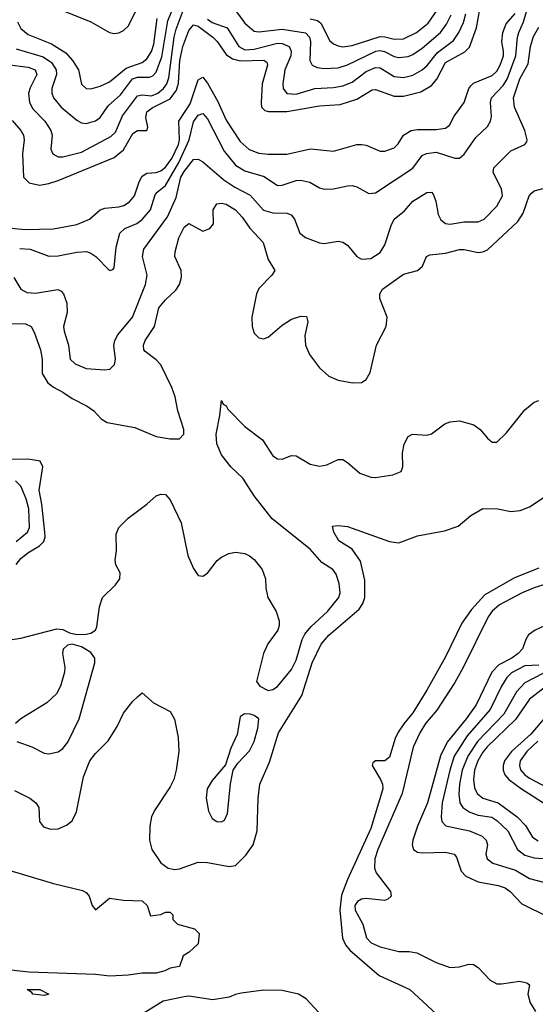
# Model space of a CAD drawing. Header units: inches. Extents: x 501365 to 657855, y 482276 to 547543.
# Tile 365 of 656: x 566745 to 568955, y 504167 to 508385. Entities that reach past the tile are written whole.
import ezdxf

# ---------------------------------------------------------------- set-up
doc = ezdxf.new("R2010")
doc.units = ezdxf.units.IN
doc.header["$MEASUREMENT"] = 0
doc.layers.add('A5560', color=7, linetype='Continuous')

msp = doc.modelspace()

# ---------------------------------------------------------------- linework, layer by layer
at = {"layer": 'A5560', "color": 5}
for points, elevation in [([(566730, 508259.6), (566845.6, 508225.6), (566882.1, 508202.1), (566902.1, 508170), (566903.8, 508150), (566882.4, 508090), (566882.9, 508070), (566890.1, 508050), (566923.7, 508010), (566990, 507954), (567010, 507942.5), (567030, 507940.1), (567070, 507952.1), (567090, 507966), (567124.5, 508015.5), (567176.8, 508063.2), (567228.6, 508131.4), (567250, 508138.4), (567301.5, 508138.5), (567315.2, 508144.8), (567330, 508159.5), (567354.3, 508225.7), (567380.3, 508379.7), (567430, 508504.9)], 2060), ([(566745.3, 507405.3), (566790, 507402.2), (566870, 507372.4), (566910, 507372.8), (566990, 507389.4), (567031.4, 507391.4), (567050, 507385.2), (567071.8, 507370), (567130, 507310.8), (567144.7, 507315.3), (567150, 507322), (567159.2, 507410), (567173.8, 507470), (567195.3, 507490), (567247.5, 507512.5), (567270, 507528.4), (567305.3, 507570), (567325.7, 507634.3), (567334, 507646), (567370, 507674.8), (567426.9, 507773.1), (567470.9, 507870), (567490, 507946.7), (567510, 507975.3), (567530, 507982.6), (567550, 507960.2), (567621.8, 507821.8), (567670, 507762), (567710, 507737.2), (567792.9, 507712.9), (567850, 507674.8), (567870, 507675.5), (567930, 507696.3), (567950, 507698), (567988.5, 507688.5), (568030, 507665.2), (568050, 507659.1), (568090, 507660.2), (568150, 507673.8), (568170, 507674), (568190, 507669), (568240.9, 507640.9), (568270, 507643.2), (568430, 507749.5), (568470, 507803.2), (568487.8, 507812.2), (568530, 507816.8), (568610, 507791.8), (568630, 507792.2), (568650, 507808.9), (568700.3, 507879.7), (568750, 507927.6), (568762.9, 507950), (568767.7, 507970), (568762.5, 508030), (568766.9, 508050), (568816.3, 508103.7), (568833.6, 508130), (568871, 508230), (568878.7, 508310), (568884.7, 508330), (568904.7, 508375.3), (568930, 508463.2)], 1960), ([(566940.5, 508420.5), (567050, 508376.4), (567130, 508330.1), (567150, 508326.4), (567170, 508328.9), (567190, 508338.1), (567210, 508357.4), (567256.7, 508450)], 2120), ([(566692.3, 508192.3), (566781.6, 508181.6), (566811.9, 508170), (566818.7, 508150), (566790, 508093.5), (566783.8, 508070), (566787.5, 508030), (566802.3, 508002.4), (566853.3, 507950), (566879.5, 507910), (566884.5, 507890), (566878.9, 507830), (566886.9, 507810), (566910, 507797.8), (566930, 507798), (567010, 507816.9), (567135.7, 507884.3), (567156.4, 507903.6), (567186.2, 507973.8), (567250, 508059.2), (567270, 508063.2), (567310, 508059.4), (567336.9, 508070), (567362.2, 508090), (567375.7, 508110), (567384.5, 508135.5), (567407.4, 508310), (567415.5, 508344.5), (567450, 508435.6)], 2040), ([(566693.1, 507493.1), (566770, 507486.5), (566890, 507489.1), (566990, 507507.2), (567044.4, 507530), (567090, 507570.8), (567110, 507577.5), (567170, 507582.6), (567191, 507589), (567215.7, 507604.3), (567237.1, 507630), (567257.1, 507690), (567270, 507714.5), (567290, 507727.7), (567330, 507731), (567350, 507737.2), (567370, 507752.5), (567397.5, 507790), (567425.7, 507850), (567430.6, 507870), (567426.8, 507950), (567475.6, 508024.5), (567510, 508126.7), (567530, 508139.2), (567550, 508113), (567594.4, 508034.4), (567630, 507954.1), (567690, 507862.6), (567728.8, 507828.8), (567770, 507813.3), (567810, 507808.7), (567890, 507808.5), (567991.8, 507831.8), (568090, 507821.2), (568190, 507850.2), (568210, 507851), (568230, 507847.3), (568290, 507821.6), (568310, 507821.8), (568350, 507836.3), (568367.3, 507852.7), (568389.9, 507890.1), (568423.1, 507910), (568450, 507915.1), (568530, 507915.1), (568570, 507920.5), (568587.2, 507932.8), (568607.7, 507972.3), (568649.4, 508030), (568670.3, 508089.7), (568678.5, 508101.5), (568690, 508112.8), (568770, 508145.5), (568790, 508164), (568804.7, 508190), (568817.8, 508230), (568818.7, 508250), (568811.5, 508290), (568815.4, 508330), (568830, 508366.7), (568868.2, 508411.8)], 1980), ([(566712.7, 507952.7), (566750.9, 507910), (566762.4, 507890), (566764.4, 507870), (566757.3, 507810), (566761.6, 507710), (566785.5, 507685.5), (566830, 507675.5), (566870, 507682.7), (566910, 507696.5), (567150, 507795), (567190, 507827.5), (567230, 507896.8), (567250, 507910.1), (567290, 507910.5), (567294.8, 507925.2), (567286.1, 507966.1), (567289.5, 507990.5), (567312.9, 508007.1), (567390, 508045.9), (567416.9, 508083.1), (567426.3, 508113.7), (567432, 508210), (567443.8, 508270), (567470, 508338), (567490, 508362.7), (567510, 508357.6), (567572.3, 508310), (567591.6, 508291.6), (567630, 508236), (567657.4, 508217.4), (567690, 508209.1), (567791.9, 508211.9), (567803.7, 508203.7), (567807.3, 508190), (567784.2, 508110), (567780.6, 508030), (567782.2, 508010), (567796.2, 507996.2), (567812.2, 507992.2), (567890, 507991.6), (568030, 508016.6), (568118.3, 508021.7), (568190, 508044.1), (568255, 508085), (568270, 508086), (568350, 508057.2), (568390, 508056.9), (568463.7, 508076.3), (568510, 508103.3), (568533.4, 508130), (568570, 508201.4), (568652.3, 508247.7), (568672.2, 508267.8), (568703.4, 508350), (568717.6, 508430)], 2020), ([(567550, 508387.3), (567570, 508372.4), (567634.8, 508350), (567684.8, 508270), (567710, 508255.4), (567750, 508258.1), (567850, 508284), (567870, 508283), (567899.8, 508270), (567909.2, 508250), (567906.7, 508230), (567881.5, 508170), (567873.1, 508110), (567874.7, 508090), (567890, 508069.2), (567930, 508066.3), (568010, 508090.9), (568090, 508093.9), (568130, 508101.1), (568170, 508117.5), (568230, 508162.5), (568270, 508180.7), (568290, 508179.2), (568350, 508141), (568390, 508136.9), (568430, 508147.9), (568470, 508169.6), (568491.4, 508188.6), (568535.3, 508244.7), (568603.9, 508296.1), (568627, 508330), (568646.9, 508373.1), (568657.4, 508410)], 2040), ([(567670, 508424.5), (567710, 508370.6), (567750, 508336.4), (567770, 508332.7), (567870, 508343.8), (567970, 508328.4), (567986.6, 508310), (567991.3, 508291.3), (567988.8, 508210), (567998.3, 508190), (568020.6, 508180.7), (568050, 508175.6), (568110, 508179.2), (568150, 508190.9), (568270.8, 508250.8), (568290, 508253.5), (568308.7, 508248.7), (568350, 508227.3), (568370, 508222.3), (568410, 508227.4), (568430, 508235.9), (568470, 508263.3), (568549, 508330), (568573.9, 508366.1), (568593.7, 508406.3)], 2060), ([(567990, 508388.7), (568021.5, 508381.5), (568036.2, 508370), (568074.8, 508294.8), (568090, 508281.7), (568110, 508272.9), (568130, 508269.2), (568170, 508274.4), (568290, 508312.5), (568310, 508312), (568350, 508301.7), (568390, 508303), (568445.4, 508330), (568495.6, 508370), (568534.9, 508425.1)], 2080), ([(566720.4, 507280.4), (566750.1, 507230.1), (566776.1, 507216.1), (566813.7, 507213.7), (566909.3, 507229.3), (566922.5, 507222.5), (566933.8, 507210), (566948, 507170), (566948.1, 507130), (566933.7, 507070), (566935.3, 507050), (566953.9, 506990), (566961.3, 506930), (566982.6, 506910), (567030, 506891), (567110, 506884.7), (567131.6, 506888.4), (567151.6, 506908.4), (567155.3, 506930), (567149.3, 506989.3), (567152.6, 507010), (567165.2, 507034.8), (567229.2, 507110), (567284.9, 507250), (567291.6, 507290), (567271.2, 507370), (567277.8, 507402.2), (567379.1, 507540.9), (567416.5, 507623.5), (567436.2, 507710), (567450, 507735.1), (567490, 507786.2), (567510, 507788.1), (567530, 507776.5), (567619.4, 507699.4), (567667.8, 507667.8), (567733.3, 507633.3), (567790, 507569.6), (567830, 507557.1), (567890, 507555.7), (567908.8, 507548.8), (567923, 507530), (567945.8, 507470), (567970, 507451.4), (568030, 507429.1), (568050, 507426.7), (568110, 507436), (568130, 507431.8), (568150, 507418.7), (568190, 507370.3), (568210, 507358.9), (568250, 507361.3), (568290, 507387.9), (568310, 507420.3), (568336.7, 507503.3), (568350, 507530.2), (568393.7, 507566.3), (568430, 507607.9), (568490, 507644), (568510, 507646.7), (568517.4, 507637.4), (568528.1, 507608.1), (568538.9, 507550), (568550, 507528.2), (568570, 507511.8), (568590, 507508.9), (568650, 507518.7), (568710, 507519.4), (568736.1, 507530), (568790, 507585.6), (568813.7, 507630), (568810, 507659.8), (568773.8, 507730), (568777.2, 507750), (568850, 507822.9), (568909.6, 507850), (568918, 507862), (568920.3, 507870), (568909.3, 507910), (568865.2, 508010), (568861.3, 508050), (568889, 508131), (568923.9, 508196.1), (568934.2, 508270), (568946.8, 508313.2), (568970, 508353.4)], 1940), ([(566735.5, 508375.5), (566750, 508347.6), (566781.3, 508321.3), (566881.8, 508281.8), (566943.6, 508243.6), (566972.1, 508210), (566996.9, 508170), (567010, 508108.8), (567030, 508090.2), (567050, 508088.6), (567090, 508099.6), (567130, 508118.5), (567202, 508178), (567270, 508201.8), (567290, 508216.8), (567310, 508249.4), (567319.9, 508280.1), (567334.4, 508390)], 2080), ([(566710, 507083.8), (566770, 507081.6), (566794, 507070), (566806.9, 507046.9), (566834.6, 506970), (566841.5, 506930), (566842.2, 506870), (566865.7, 506830), (566890, 506810.1), (566930.2, 506790), (566970, 506762), (567034.4, 506730), (567063.1, 506710), (567095.1, 506675.1), (567119.8, 506659.8), (567238.5, 506638.5), (567330, 506599.6), (567390, 506590.1), (567430, 506589.4), (567449, 506610), (567448.3, 506630), (567422.6, 506710), (567411.1, 506770), (567398, 506810), (567350, 506906.8), (567330, 506928.5), (567282.9, 506962.9), (567277.4, 506970), (567275.2, 506990), (567282.7, 507010), (567322.7, 507070), (567342, 507150), (567370, 507184.6), (567413.9, 507226.1), (567430.6, 507250), (567438.7, 507281.3), (567437.2, 507310), (567410.6, 507370), (567411.2, 507390), (567427.2, 507450), (567450, 507496.5), (567470, 507511.6), (567530, 507478.9), (567560.7, 507490), (567576.2, 507510), (567574, 507570), (567590, 507596.4), (567610, 507599.6), (567630, 507595.1), (567670, 507570.1), (567698.5, 507538.5), (567731.4, 507491.4), (567788.4, 507430), (567810, 507357.6), (567838.2, 507310), (567825.5, 507290), (567770, 507233.9), (567759.5, 507210), (567739.5, 507110), (567741.9, 507070), (567750, 507042), (567770, 507022.7), (567790, 507018.5), (567810, 507024.9), (567870, 507076.5), (567910, 507102), (567950, 507115.2), (567973.7, 507113.7), (567979.6, 507090), (567967.8, 507032.2), (567969.5, 506990), (567987.5, 506950), (568030, 506893.7), (568070, 506858), (568110, 506840.1), (568171.4, 506828.6), (568210, 506830.2), (568230, 506843.9), (568246.8, 506873.2), (568274, 506990), (568316.1, 507070), (568319.3, 507110), (568289.2, 507190), (568288.4, 507210), (568299.3, 507230), (568390, 507295), (568450, 507310.3), (568470.8, 507329.2), (568488.9, 507371.1), (568502.2, 507377.8), (568570, 507385.2), (568630, 507400.1), (568650, 507400.5), (568710, 507388.3), (568730, 507390.1), (568750, 507399.2), (568879.9, 507520.1), (568903.3, 507556.7), (568928.2, 507630), (568938.1, 507641.9), (568950, 507651.2), (569010, 507667.2)], 1920), ([(566590, 505711.8), (566750, 505735.6), (566904.1, 505775.9), (566930, 505772.4), (566958.6, 505758.6), (566990, 505751.7), (567030, 505752.1), (567050, 505757.6), (567069.8, 505770), (567075.4, 505784.6), (567086.9, 505870), (567100.7, 505910), (567155.7, 505964.3), (567174.5, 505990), (567175.2, 506015.2), (567157.9, 506050), (567154.5, 506070), (567160.7, 506110), (567159.1, 506180.9), (567169.5, 506210), (567209.6, 506250), (567290.7, 506309.3), (567330, 506345.5), (567350, 506353), (567370, 506350.4), (567390, 506327.7), (567437.6, 506230), (567466.3, 506090), (567490, 506034), (567510, 506004), (567530, 506000.5), (567550, 506013.4), (567592.1, 506067.9), (567610, 506083.1), (567642.2, 506097.8), (567670, 506103.7), (567710, 506098.7), (567730, 506088.4), (567750, 506072.4), (567783.7, 506030), (567798.9, 505990), (567800.3, 505950), (567808.9, 505910), (567844, 505850), (567856.9, 505810), (567857.4, 505790), (567851.8, 505770), (567808.6, 505711.4), (567790.2, 505670), (567760.3, 505550), (567774, 505530), (567810, 505511.4), (567830, 505515.2), (567850, 505528.4), (567910, 505601.8), (567930, 505641.1), (567956.1, 505730), (567967, 505753), (567994.3, 505785.7), (568065, 505850), (568113.2, 505910), (568118.4, 505930), (568115, 505970), (568100.9, 506010), (568086.8, 506030), (568040.2, 506060.2), (567990, 506117.2), (567826.9, 506246.9), (567750, 506345), (567701.1, 506421.1), (567649.9, 506470), (567610, 506520.2), (567590, 506567.6), (567587.1, 506610), (567603, 506690), (567610, 506753.4), (567617.3, 506737.3), (567630, 506730.3), (567636.8, 506716.8), (567710, 506642.5), (567785.8, 506585.8), (567830, 506517), (567850, 506503.6), (567870, 506501.7), (567910, 506518.7), (567930, 506516.5), (567990, 506480.2), (568030, 506472), (568061.5, 506478.5), (568110, 506501.1), (568130, 506500.3), (568150, 506488.5), (568203, 506443), (568250, 506424.9), (568270, 506424), (568344.4, 506435.6), (568379.3, 506450), (568387.3, 506470), (568385.7, 506530), (568393.5, 506566.5), (568410, 506599.1), (568429, 506610), (568490, 506605.3), (568510, 506610.3), (568566.4, 506653.6), (568590, 506662), (568630, 506666.4), (568691.5, 506650), (568718.6, 506630), (568750, 506591.7), (568770, 506575.6), (568790, 506575.6), (568830, 506613.2), (568910, 506714), (568950, 506746.7), (568970, 506753.7)], 1880), ([(566730, 506050.7), (566750, 506076.8), (566779.6, 506100.4), (566829.6, 506130.4), (566848.4, 506150), (566854.2, 506170), (566853.5, 506190), (566840.7, 506310), (566828.5, 506370), (566844.6, 506470), (566833.3, 506493.3), (566790, 506500.8), (566710, 506501.8)], 1920), ([(566723.5, 505083.5), (566788.2, 505050), (566814, 505030), (566826.7, 505010), (566830.6, 504950), (566847.3, 504927.3), (566877.3, 504917.3), (566910, 504918.7), (566946.1, 504933.9), (566970, 504953), (566988.8, 504991.2), (567019.1, 505140.9), (567046.6, 505210), (567070, 505240.9), (567124.6, 505295.4), (567163, 505357), (567190, 505414), (567230, 505466), (567250, 505484.7), (567270, 505502), (567318.5, 505458.5), (567390, 505421), (567408.3, 505388.3), (567424.9, 505310), (567428, 505250), (567416.5, 505170), (567405.7, 505130), (567390, 505098), (567322.7, 504997.3), (567310.2, 504970), (567302.6, 504930), (567301.5, 504870), (567311.5, 504830), (567350, 504773), (567381.1, 504750), (567410, 504744.2), (567430, 504747.1), (567510, 504775.9), (567550, 504774.4), (567642.4, 504757.6), (567670, 504761.9), (567714.7, 504805.3), (567745.7, 504850), (567762.4, 504910), (567766.9, 505050), (567773.9, 505110), (567815.5, 505204.5), (567855, 505330), (567955, 505490), (567998.4, 505630), (568036.6, 505710), (568070, 505748.2), (568199.7, 505860.3), (568215.9, 505884.1), (568224, 505910), (568224, 505984), (568205.3, 506065.3), (568170, 506116.2), (568113, 506153), (568091.8, 506190), (568085.4, 506214.6), (568110, 506218), (568150, 506214.2), (568330, 506150.3), (568370, 506143.6), (568450, 506174.2), (568565.3, 506194.7), (568624.4, 506215.6), (568678.7, 506261.3), (568730, 506290.3), (568794, 506290), (568850, 506278.7), (568890, 506281.7), (568930, 506298.3), (569070, 506390.3)], 1860), ([(566729.8, 506150.2), (566778.5, 506190), (566787.1, 506210), (566784.6, 506290), (566772.7, 506332.7), (566750, 506386.8), (566727.5, 506410)], 1940), ([(568970, 506035.2), (568865.9, 505994.1), (568738.7, 505921.3), (568681.5, 505858.5), (568640.6, 505799.4), (568570, 505655.4), (568490, 505512.3), (568430, 505416.1), (568391.1, 505368.9), (568367.8, 505332.2), (568354.7, 505305.3), (568330, 505225.3), (568310, 505210.6), (568270.2, 505209.8), (568258.5, 505201.5), (568255.3, 505190), (568291.5, 505130), (568300.1, 505110), (568300.9, 505090), (568250, 504920.3), (568150, 504701.3), (568125, 504635), (568117.8, 504570), (568129.2, 504450), (568141.9, 504421.9), (568159.6, 504399.6), (568285.8, 504290), (568417.3, 504230), (568568.5, 504090)], 1860), ([(569055.2, 505984.8), (568950, 505951.4), (568898, 505930), (568801.8, 505878.2), (568770, 505850.9), (568752.7, 505827.3), (568646.1, 505610), (568610, 505545.4), (568533.4, 505426.6), (568484.8, 505370), (568459.9, 505330), (568431.8, 505268.2), (568384.6, 505070), (568280.1, 504830), (568267.8, 504790), (568265.9, 504750), (568272.7, 504730), (568334, 504650), (568337.3, 504630), (568323.2, 504616.8), (568308.7, 504611.3), (568230, 504620.1), (568210, 504617.2), (568192.3, 504607.7), (568182, 504590), (568182.8, 504570), (568215.8, 504510), (568231.2, 504451.2), (568251.4, 504430), (568290, 504413.1), (568370, 504393.5), (568413.6, 504393.6), (568446.9, 504386.9), (568530, 504346), (568590, 504324.9), (568630, 504327.2), (568670, 504339.5), (568690, 504337), (568710, 504324.6), (568761.5, 504270), (568790, 504254.7), (568810, 504254), (568886.5, 504266.5), (568918.9, 504258.9), (568930, 504250.8), (568922.8, 504210), (568933.2, 504173.2), (568955.8, 504135.8)], 1880), ([(569090, 505832.3), (568953.8, 505770), (568926, 505750), (568913.6, 505730), (568899.8, 505690), (568881.8, 505670), (568853.8, 505650), (568798.6, 505621.4), (568768.8, 505590), (568701.2, 505450), (568658.7, 505390), (568576.4, 505290), (568548, 505232), (568493.5, 505030), (568449.3, 504930), (568430.2, 504870.2), (568427.5, 504850), (568432.4, 504830), (568450, 504818.7), (568470, 504815.3), (568570, 504818.4), (568606.7, 504810), (568616.9, 504796.9), (568637.3, 504737.3), (568656.4, 504716.4), (568710, 504691), (568796, 504676), (568825.8, 504665.8), (568847.1, 504650), (568897.6, 504597.6), (569010, 504541.2)], 1920), ([(566733.3, 505293.3), (566798, 505270), (566850, 505243.2), (566870, 505240.2), (566910, 505248.3), (566930, 505262.2), (566952.2, 505290), (567000.4, 505390), (567067.3, 505630), (567067.6, 505650), (567050, 505673.5), (567010, 505698.2), (566970, 505709.8), (566950, 505706), (566931.8, 505688.2), (566928.9, 505670), (566938.9, 505610), (566937.4, 505590), (566919.6, 505530), (566902.7, 505497.3), (566861.7, 505458.3), (566750, 505389.8), (566728.1, 505370)], 1880), ([(568970, 505620), (568910, 505616.8), (568852.4, 505587.6), (568832.9, 505567.1), (568810, 505530), (568761.8, 505430), (568663.2, 505316.8), (568607.1, 505230), (568587.8, 505170), (568555.9, 505030), (568550.7, 504970.7), (568553.5, 504950), (568571.2, 504931.2), (568673.4, 504910), (568727.7, 504887.7), (568744, 504870), (568749.4, 504850), (568743.2, 504810), (568747.9, 504790), (568772.2, 504772.2), (568870, 504741.3), (568930, 504706.2), (568990.5, 504690.5)], 1940), ([(568990, 505585.7), (568910, 505543.8), (568874.1, 505505.9), (568819.2, 505410), (568707.3, 505292.7), (568664.9, 505230), (568641.7, 505170), (568629.5, 505110), (568626.5, 505066.5), (568631.1, 505030), (568644.7, 505010), (568673.8, 504990), (568710, 504977), (568768.4, 504968.4), (568790, 504954.7), (568836.9, 504910), (568877.9, 504830), (568910, 504806.1), (568950, 504793.9), (569007.3, 504790)], 1960), ([(569052.3, 505567.7), (568930, 505474.7), (568870, 505386.7), (568748.8, 505270), (568730, 505247.4), (568708.7, 505210), (568694.3, 505170), (568689.2, 505130), (568693.7, 505093.7), (568705.3, 505070), (568730.3, 505050.3), (568795.4, 505030), (568876.8, 504970), (568912.7, 504932.7), (568942.6, 504882.6), (568967.5, 504867.5)], 1980), ([(569000.3, 505399.7), (568935.7, 505324.3), (568852.6, 505250), (568823.2, 505210), (568816.8, 505190), (568817, 505170), (568824.1, 505150), (568841.5, 505130), (568896.1, 505090), (569010, 505017.8)], 2020), ([(568965.8, 505294.2), (568918.8, 505250), (568890.1, 505210), (568886.4, 505190), (568891.9, 505171.9), (568910.1, 505150), (568930, 505135.8), (569030, 505082.4)], 2040), ([(566669.7, 504750.3), (566890, 504684.2), (567014.9, 504654.9), (567030, 504646), (567042.8, 504630), (567056, 504590), (567070, 504571.3), (567130, 504621), (567190, 504613.4), (567270, 504610.5), (567291.3, 504590), (567306, 504546), (567350, 504551.3), (567370, 504562), (567390, 504562), (567402, 504550), (567402, 504530), (567422, 504510), (567494, 504490), (567514, 504470), (567510, 504426), (567472, 504390), (567445.4, 504374.6), (567430.4, 504329.6), (567390, 504322.4), (567367.3, 504310), (567330, 504300.7), (567270, 504301), (567210, 504291.4), (567132.3, 504287.7), (567070, 504294.5), (566785, 504305), (566670, 504316.8)], 1840), ([(568058.2, 504098.2), (567973.4, 504190), (567939.7, 504210), (567870, 504226.7), (567792, 504228), (567694.9, 504214.9), (567670, 504209.6), (567643, 504197), (567573.5, 504186.5), (567470, 504202.4), (567450, 504199.7), (567360.1, 504179.9), (567270, 504124.4)], 1860)]:
    msp.add_lwpolyline(points, dxfattribs=dict(at, elevation=elevation))
for points, elevation in [([(567708.5, 505411.5), (567690, 505398), (567677, 505323), (567650, 505263.7), (567626.6, 505193.4), (567570, 505126), (567548.7, 505090), (567543.7, 505050), (567554.1, 504994.1), (567570, 504963), (567590, 504950.4), (567610, 504948.2), (567623.6, 504956.4), (567635.2, 504984.8), (567648.2, 505111.8), (567660.4, 505170), (567680.3, 505199.7), (567730, 505252.4), (567750, 505292.7), (567766.5, 505350), (567769.7, 505390), (567750, 505404.5), (567732.7, 505410)], 1880), ([(566850, 504204.7), (566802, 504210), (566798, 504218), (566778, 504230), (566832, 504230), (566870, 504209.7)], 1840)]:
    msp.add_lwpolyline(points, close=True, dxfattribs=dict(at, elevation=elevation))

doc.saveas('drawing.dxf')
